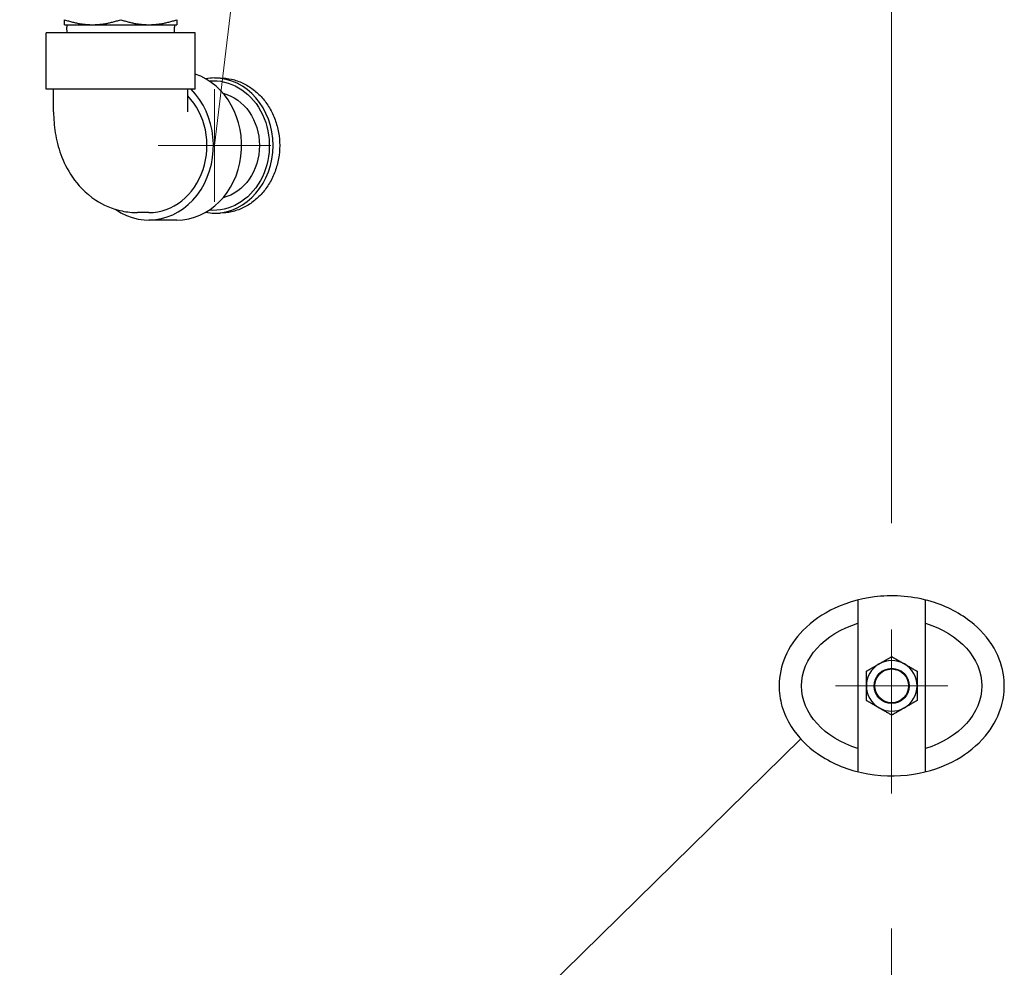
# Model space of a CAD drawing. Header units: inches. Extents: x 1 to 669, y 0 to 417.
# Tile 417 of 448: x 530 to 551, y 229 to 250. Entities that reach past the tile are written whole.
import ezdxf

# ---------------------------------------------------------------- set-up
doc = ezdxf.new("R2010")
doc.units = ezdxf.units.IN
doc.header["$LTSCALE"] = 12
doc.header["$MEASUREMENT"] = 0
doc.header["$PDMODE"] = 1
doc.linetypes.add('C', pattern=[2, 1.25, -0.25, 0.25, -0.25])
doc.layers.get('0').update_dxf_attribs({"linetype": 'CONTINUOUS'})
doc.layers.get('Defpoints').update_dxf_attribs({"linetype": 'CONTINUOUS'})
doc.layers.add('C', color=4, linetype='C', lineweight=13)
doc.layers.add('Leader', color=41, linetype='CONTINUOUS', lineweight=13)
doc.layers.add('D', color=2, linetype='CONTINUOUS')
doc.layers.add('Q', color=4, linetype='CONTINUOUS')
doc.styles.get("Standard").update_dxf_attribs({"font": 'SIMPLEX.SHX', "width": 0.875})
doc.dimstyles.new('STANDARD$0', dxfattribs={"dimscale": 32, "dimtxt": 0.09375, "dimasz": 0.0625, "dimexe": 0.03125, "dimexo": 0.03125, "dimgap": 0.03125, "dimtad": 1, "dimtih": 1, "dimtoh": 1, "dimdec": 4, "dimzin": 12, "dimdsep": 46, "dimlunit": 5, "dimtxsty": 'Standard', "dimcen": -0.03125, "dimclrd": 256, "dimclre": 256, "dimclrt": 256, "dimadec": 0, "dimazin": 0, "dimtfac": 0.875, "dimtdec": 4, "dimtofl": 0, "dimtmove": 0, "dimatfit": 3, "dimfxl": 1, "dimtolj": 1, "dimtzin": 12, "dimlwd": 13, "dimlwe": 13, "dimarcsym": 0})

# ---------------------------------------------------------------- blocks, each defined once
blk = doc.blocks.new('*D71')
at = {"layer": 'D', "linetype": 'ByBlock', "lineweight": 13, "transparency": 16777216}
for p, q in [((515.492, 250.121), (515.492, 290.483)), ((548.992, 279.234), (548.992, 290.483)), ((546.992, 289.483), (517.492, 289.483))]:
    blk.add_line(p, q, dxfattribs=at)
at = {"layer": 'D', "transparency": 16777216}
for points in [[(517.492, 289.817), (517.492, 289.15), (515.492, 289.483)], [(546.992, 289.817), (546.992, 289.15), (548.992, 289.483)]]:
    blk.add_solid(points, dxfattribs=at)
at = {"layer": 'Defpoints', "color": 0, "transparency": 16777216}
for p in [(515.492, 289.483), (548.992, 278.234), (515.492, 249.121)]:
    blk.add_point(p, dxfattribs=at)
at = {"layer": 'D', "transparency": 16777216, "insert": (532.242, 293.983), "char_height": 3, "attachment_point": 5}
blk.add_mtext('\\A1;33{\\H0.875x;\\S1/2;}{\\H2.625;±1/2}', dxfattribs=at)

msp = doc.modelspace()

# ---------------------------------------------------------------- linework, layer by layer
for p, q in [((533.95692, 249.12097), (534.08567, 249.12097)), ((533.95692, 246.12097), (534.08567, 246.12097)), ((548.24348, 237.52885), (548.24348, 233.71309)), ((549.74348, 233.71309), (549.74348, 237.52885))]:
    msp.add_line(p, q)
for radius in [0.39, 0.375]:
    msp.add_circle((548.99348, 235.62097), radius)
for start, end in [(60, 120), (120, 240.01202), (300, 59.978064), (240, 300)]:
    msp.add_arc((548.99348, 235.62097), 0.5625, start, end)
for major_axis, start_param, end_param in [((0, 1.5), 0, 0.15179189), ((0, -1.5), 0, 3.14159265), ((0, -1.5), -0.15179189, 0)]:
    msp.add_ellipse((533.95692, 247.62097), major_axis=major_axis, ratio=0.8660254, start_param=start_param, end_param=end_param)
at = {"extrusion": (0, 0, -1)}
for centre, major_axis, ratio, start_param, end_param in [((533.92692, 247.62097), (0, 1.44), 0.8660254, 0, 3.21449641), ((533.92692, 247.62097), (0, 1.44), 0.8660254, -0.07290375, 0), ((533.92692, 247.62097), (0, 1.1875), 0.8660254, 0.21454734, 2.92704531), ((548.99348, 235.62097), (2, 0), 0.75, -3.14159265, -1.9551931), ((548.99348, 235.62097), (2, 0), 0.75, -1.18639955, 1.18639955), ((548.99348, 235.62097), (2, 0), 0.75, 1.9551931, 3.14159265)]:
    msp.add_ellipse(centre, major_axis=major_axis, ratio=ratio, start_param=start_param, end_param=end_param, dxfattribs=at)
for points, knots in [([(534.08567, 249.12097), (534.16724, 249.12097), (534.25182, 249.11196), (534.42054, 249.07399), (534.50469, 249.04505), (534.66649, 248.9685), (534.74428, 248.92084), (534.88844, 248.8107), (534.95482, 248.74821), (535.07251, 248.61505), (535.12785, 248.53983), (535.22553, 248.37601), (535.26788, 248.28743), (535.33595, 248.10265), (535.36173, 248.00631), (535.39555, 247.81256), (535.40358, 247.71516), (535.40358, 247.52678), (535.39555, 247.42938), (535.36173, 247.23564), (535.33595, 247.13929), (535.26788, 246.95451), (535.22553, 246.86593), (535.12785, 246.70212), (535.07251, 246.62689), (534.95482, 246.49373), (534.88844, 246.43125), (534.74428, 246.32111), (534.66649, 246.27344), (534.50469, 246.1969), (534.42054, 246.16795), (534.25182, 246.12999), (534.16724, 246.12097), (534.08567, 246.12097)], [-17.22523518, -17.22523518, -17.22523518, -17.22523518, -16.50751712, -16.50751712, -15.78979907, -15.78979907, -15.07208101, -15.07208101, -14.35436296, -14.35436296, -13.63664475, -13.63664475, -12.91892654, -12.91892654, -12.20120833, -12.20120833, -11.48349012, -11.48349012, -10.76577191, -10.76577191, -10.0480537, -10.0480537, -9.33033549, -9.33033549, -8.61261728, -8.61261728, -7.89489922, -7.89489922, -7.17718117, -7.17718117, -6.45946311, -6.45946311, -5.74174506, -5.74174506, -5.74174506, -5.74174506]), ([(551.49348, 235.62097), (551.49349, 235.44773), (551.46535, 235.27591), (551.33794, 234.89043), (551.22147, 234.68872), (550.89633, 234.29918), (550.67792, 234.12431), (550.14304, 233.82182), (549.81584, 233.7125), (549.09784, 233.59857), (548.70135, 233.60986), (547.97367, 233.77215), (547.63713, 233.91236), (547.11524, 234.27862), (546.91391, 234.47944), (546.67371, 234.85861), (546.60324, 235.01174), (546.51393, 235.32322), (546.4924, 235.47712), (546.49352, 235.63254), (546.4951, 235.85029), (546.54105, 236.06376), (546.71975, 236.4839), (546.85644, 236.6813), (547.22485, 237.05848), (547.46741, 237.22378), (548.04586, 237.49467), (548.39127, 237.58237), (549.14434, 237.64348), (549.55702, 237.59779), (550.2764, 237.36167), (550.57696, 237.19551), (551.02408, 236.81114), (551.19362, 236.60441), (551.41193, 236.17042), (551.47333, 235.95761), (551.4921, 235.6979), (551.49348, 235.6594), (551.49348, 235.62097)], [17.99800832, 17.99800832, 17.99800832, 17.99800832, 19.37809783, 19.37809783, 21.1993303, 21.1993303, 23.35471282, 23.35471282, 25.97687237, 25.97687237, 28.95867143, 28.95867143, 31.69835394, 31.69835394, 33.85062621, 33.85062621, 35.1355529, 35.1355529, 36.31991965, 36.31991965, 36.31991965, 37.97921243, 37.97921243, 39.78055259, 39.78055259, 41.95002002, 41.95002002, 44.55089341, 44.55089341, 47.54721688, 47.54721688, 50.14389093, 50.14389093, 52.2541685, 52.2541685, 54.01179515, 54.01179515, 54.31792797, 54.31792797, 54.31792797, 54.31792797])]:
    msp.add_open_spline(points, degree=3, knots=knots)
for points, weights in [([(548.71223, 236.10811), (548.84276, 236.18347), (548.99348, 236.27049)], [1, 1.0638190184, 1.05045771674]), ([(548.99348, 236.27049), (549.1442, 236.18347), (549.27473, 236.10811)], [1.05045771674, 1.0638190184, 1]), ([(548.43098, 235.94573), (548.5817, 236.03275), (548.71223, 236.10811)], [1.05045771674, 1.0638190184, 1]), ([(548.43098, 235.62097), (548.43098, 235.77169), (548.43098, 235.94573)], [1, 1.0638190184, 1.05045771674]), ([(549.27473, 236.10811), (549.40526, 236.03275), (549.55598, 235.94573)], [1, 1.0638190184, 1.05045771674]), ([(549.55598, 235.94573), (549.55598, 235.77169), (549.55598, 235.62097)], [1.05045771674, 1.0638190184, 1]), ([(548.43098, 235.29621), (548.43098, 235.47025), (548.43098, 235.62097)], [1.05045771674, 1.0638190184, 1]), ([(549.55598, 235.62097), (549.55598, 235.47025), (549.55598, 235.29621)], [1, 1.0638190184, 1.05045771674]), ([(548.71223, 235.13383), (548.5817, 235.20919), (548.43098, 235.29621)], [1, 1.0638190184, 1.05045771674]), ([(549.55598, 235.29621), (549.40526, 235.20919), (549.27473, 235.13383)], [1.05045771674, 1.0638190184, 1]), ([(548.99348, 234.97145), (548.84276, 235.05847), (548.71223, 235.13383)], [1.05045771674, 1.0638190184, 1]), ([(549.27473, 235.13383), (549.1442, 235.05847), (548.99348, 234.97145)], [1, 1.0638190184, 1.05045771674])]:
    msp.add_rational_spline(points, weights, degree=2)
at = {"layer": 'C'}
msp.add_line((548.99192, 278.23403), (548.99192, 163.95472), dxfattribs=at)
at = {"layer": 'Leader'}
for p, q in [((533.95692, 247.62097), (536.90011, 272.40739)), ((533.95692, 246.37097), (533.95692, 248.87097)), ((535.20692, 247.62097), (532.70692, 247.62097)), ((548.99192, 236.87097), (548.99192, 234.37097)), ((550.24192, 235.62097), (547.74192, 235.62097)), ((546.97205, 234.44414), (500.42292, 188.7383))]:
    msp.add_line(p, q, dxfattribs=at)
at = {"layer": 'Q'}
for p, q in [((533.52882, 250.12097), (530.21882, 250.12097)), ((530.21882, 248.87097), (530.21882, 250.12097)), ((530.62382, 250.30407), (533.12382, 250.30407)), ((530.67869, 250.30407), (530.67869, 250.25073)), ((530.68274, 250.12097), (530.67869, 250.25073)), ((533.06489, 250.12097), (533.06894, 250.25073)), ((533.06894, 250.30407), (533.06894, 250.25073)), ((533.52882, 248.87097), (533.52882, 250.12097)), ((533.52882, 248.87097), (530.21882, 248.87097)), ((530.38432, 248.37097), (530.38432, 248.87097)), ((533.36332, 248.37097), (533.36332, 248.87097)), ((532.49882, 246.13147), (532.24882, 246.13147)), ((533.12382, 245.96597), (532.49882, 245.96597))]:
    msp.add_line(p, q, dxfattribs=at)
for centre, major_axis, start_param, end_param in [((533.12382, 247.62097), (0, -1.655), 0, 2.85512018), ((532.49882, 247.62097), (0, -1.655), -0.54438094, 2.42688825), ((532.49882, 247.62097), (0, -1.4895), 0, 2.40713639)]:
    msp.add_ellipse(centre, major_axis=major_axis, ratio=0.8660254, start_param=start_param, end_param=end_param, dxfattribs=at)
for points, weights in [([(530.62382, 250.41572), (530.95875, 250.30407), (531.24882, 250.30407)], [1.03617034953, 1.05655970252, 1]), ([(530.62382, 250.30407), (530.62382, 250.30407), (530.62382, 250.41572)], [1, 1.05655970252, 1.03617034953]), ([(531.24882, 250.30407), (531.53888, 250.30407), (531.87382, 250.41572)], [1, 1.05655970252, 1.03617034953]), ([(531.87382, 250.41572), (532.20875, 250.30407), (532.49882, 250.30407)], [1.03617034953, 1.05655970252, 1]), ([(532.49882, 250.30407), (532.78888, 250.30407), (533.12382, 250.41572)], [1, 1.05655970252, 1.03617034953]), ([(533.12382, 250.41572), (533.12382, 250.30407), (533.12382, 250.30407)], [1.03617034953, 1.05655970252, 1])]:
    msp.add_rational_spline(points, weights, degree=2, dxfattribs=at)
for points, knots in [([(530.38432, 248.37097), (530.38432, 248.21444), (530.39634, 248.05797), (530.44755, 247.74274), (530.48642, 247.58404), (530.60447, 247.25908), (530.68277, 247.09215), (530.92, 246.74743), (531.08064, 246.56513), (531.48212, 246.30423), (531.68098, 246.21395), (532.01577, 246.14388), (532.13225, 246.13147), (532.24882, 246.13147)], [1.57079633, 1.57079633, 1.57079633, 1.57079633, 1.88495559, 1.88495559, 2.19911486, 2.19911486, 2.51327412, 2.51327412, 2.82743339, 2.82743339, 3.03732636, 3.03732636, 3.14159265, 3.14159265, 3.14159265, 3.14159265]), ([(533.36332, 248.37097), (533.36332, 248.37097), (533.36332, 248.37096), (533.36332, 248.37095), (533.36332, 248.37095), (533.36332, 248.37094), (533.36332, 248.37093), (533.36332, 248.37091), (533.36332, 248.37091), (533.36332, 248.37088), (533.36332, 248.37086), (533.36332, 248.3708), (533.36332, 248.37077), (533.36332, 248.37071), (533.36332, 248.3707), (533.36332, 248.3707), (533.36332, 248.3707), (533.36332, 248.3707)], [7.8539816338, 7.8539816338, 7.8539816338, 7.8539816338, 7.8565681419, 7.8565681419, 7.8594109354, 7.8594109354, 7.8631226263, 7.8631226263, 7.8688716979, 7.8688716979, 7.8796726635, 7.8796726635, 7.9051787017, 7.9051787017, 7.9325413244, 7.9325413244, 7.9329910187, 7.9329910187, 7.9329910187, 7.9329910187])]:
    msp.add_open_spline(points, degree=3, knots=knots, dxfattribs=at)

# ---------------------------------------------------------------- dimensions: what is measured, and where the dimension line sits
at = {"layer": 'D'}
dim = msp.add_linear_dim(base=(515.49192, 289.4835), p1=(548.99192, 278.23403), p2=(515.49192, 249.12097), dimstyle='STANDARD$0', override={"dimgap": 0.03125, "dimdec": 1, "dimadec": 8, "dimtol": 1, "dimlim": 0, "dimtp": 0.5, "dimtm": 0.5, "dimarcsym": 1}, dxfattribs=at)
dim.commit()
dim.dimension.update_dxf_attribs({"geometry": '*D71', "text_midpoint": (532.24192, 293.9835)})

doc.saveas('drawing.dxf')
